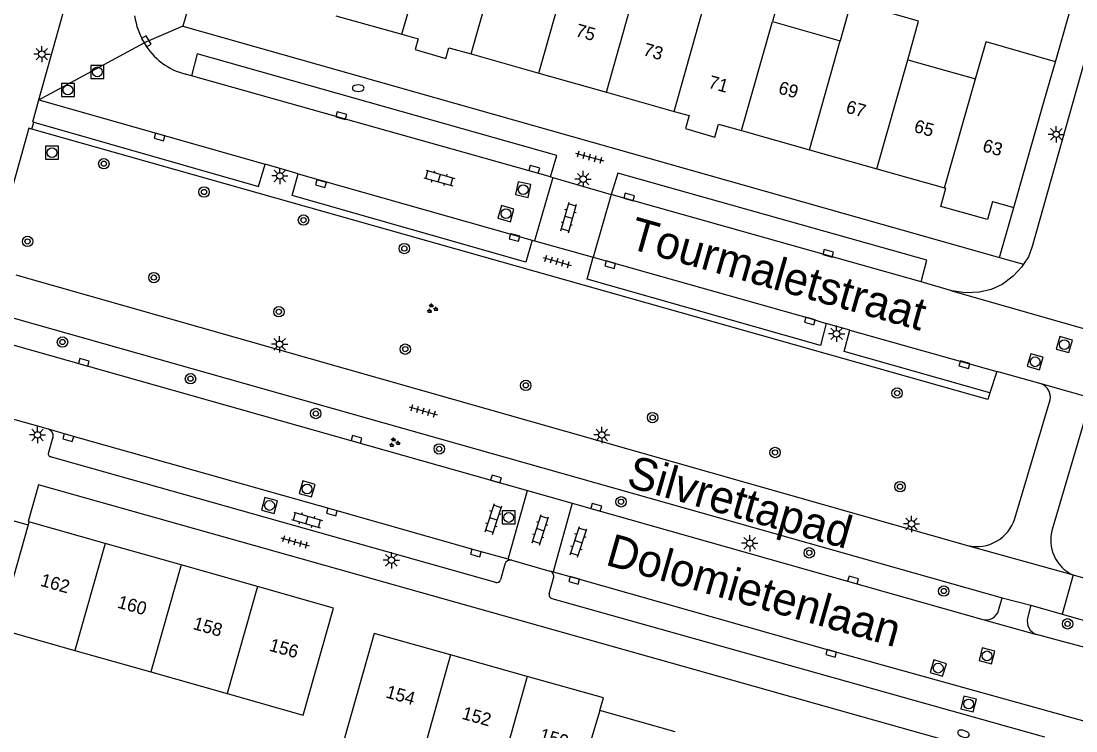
# Model space of a CAD drawing. Extents: x 132994 to 136000, y 393499 to 395512.
# Drawn here: x 134118.9 to 134200, y 394580.3 to 394634.8 of the extents above; entities that cross this region are included whole.
import ezdxf

# ---------------------------------------------------------------- set-up
doc = ezdxf.new("R2010")
doc.units = 0
for name, color, linetype in [('gg-afsc-hekwerk', 7, 'Continuous'), ('gg-afsc-muur', 7, 'Continuous'), ('gg-anno-huisnummerreeks BGT', 7, 'Continuous'), ('gg-anno-openbare ruimte label', 7, 'Continuous'), ('gg-bbg-gedigitaliseerde bebouwing', 7, 'Continuous'), ('gg-bbg-hoofdgebouw', 7, 'Continuous'), ('gg-bbg-tussenscheiding', 7, 'Continuous'), ('gg-knt-verharding', 7, 'Continuous'), ('gg-knt-verharding nz', 7, 'Continuous'), ('gt-grn-vlakafsluiter', 7, 'Continuous'), ('gt-grn-weggrens', 7, 'Continuous'), ('gt-symb-boom', 7, 'Continuous'), ('gt-symb-brandkraan', 7, 'Continuous'), ('gt-symb-groenvak', 7, 'Continuous'), ('gt-symb-klinker verharding', 7, 'Continuous'), ('gt-symb-kolk', 7, 'Continuous'), ('gt-symb-lichtmast', 7, 'Continuous'), ('gt-symb-rioolschacht', 7, 'Continuous'), ('gt-symb-tegel verharding', 7, 'Continuous')]:
    doc.layers.add(name, color=color, linetype=linetype)

# ---------------------------------------------------------------- blocks, each defined once
blk = doc.blocks.new('gt0-RS')
at = {"layer": 'gt-symb-rioolschacht'}
blk.add_lwpolyline([(-0.5, -0.5), (0.5, -0.5), (0.5, 0.5), (-0.5, 0.5)], close=True, dxfattribs=at)
blk.add_circle((0, 0), 0.375, dxfattribs=at)
blk = doc.blocks.new('gt0-LMAST')
at = {"layer": 'gt-symb-lichtmast'}
for p, q in [((-0.182, 0.173), (-0.447, 0.438)), ((-0.005, 0.246), (-0.005, 0.621)), ((0.172, 0.173), (0.437, 0.438)), ((-0.255, -0.004), (-0.63, -0.004)), ((-0.182, -0.181), (-0.447, -0.446)), ((-0.005, -0.254), (-0.005, -0.629)), ((0.437, -0.446), (0.172, -0.181)), ((0.245, -0.004), (0.62, -0.004))]:
    blk.add_line(p, q, dxfattribs=at)
blk.add_circle((-0.005, -0.004), 0.25, dxfattribs=at)
blk = doc.blocks.new('gt0-KOLK')
at = {"layer": 'gt-symb-kolk'}
blk.add_lwpolyline([(0, 0), (0.375, 0), (0.375, 0.4), (-0.375, 0.4), (-0.375, 0), (0, 0)], dxfattribs=at)
blk = doc.blocks.new('gt0-TEG1')
at = {"layer": 'gt-symb-tegel verharding'}
for p, q in [((-1.125, 0), (1.125, 0)), ((-0.9, -0.25), (-0.9, 0.25)), ((-0.45, -0.25), (-0.45, 0.25)), ((0, -0.25), (0, 0.25)), ((0.45, -0.25), (0.45, 0.25)), ((0.9, -0.25), (0.9, 0.25))]:
    blk.add_line(p, q, dxfattribs=at)
blk = doc.blocks.new('gt0-BR')
at = {"layer": 'gt-symb-brandkraan'}
for centre, radius, start, end in [((-0.244, 0), 0.206, 107.56694, 252.43307), ((0.599, -2.664), 3, 106.89205, 107.56694), ((0, -0.691), 0.938, 73.10799, 106.89205), ((-0.599, -2.664), 3, 72.43309, 73.10799), ((0.244, 0), 0.206, 287.56695, 72.43309), ((0.599, 2.664), 3, 252.43307, 253.10797), ((0, 0.691), 0.938, 253.10797, 286.89206), ((-0.599, 2.664), 3, 286.89206, 287.56695)]:
    blk.add_arc(centre, radius, start, end, dxfattribs=at)
blk = doc.blocks.new('gt0-BOOM')
at = {"layer": 'gt-symb-boom'}
for radius in [0.4, 0.2]:
    blk.add_circle((0, 0), radius, dxfattribs=at)
blk = doc.blocks.new('gt0-KL1')
at = {"layer": 'gt-symb-klinker verharding'}
for p, q in [((-1.15, 0.3), (1.15, 0.3)), ((-1, -0.3), (-1, 0.3)), ((-0.5, 0.3), (-0.5, 0.45)), ((0, -0.3), (0, 0.3)), ((0.5, 0.3), (0.5, 0.45)), ((1, -0.3), (1, 0.3)), ((-1.15, -0.3), (1.15, -0.3)), ((-0.5, -0.45), (-0.5, -0.3)), ((0.5, -0.45), (0.5, -0.3))]:
    blk.add_line(p, q, dxfattribs=at)
blk = doc.blocks.new('gt0-GRVAK')
at = {"layer": 'gt-symb-groenvak'}
for p, q in [((-0.11, 0.189), (-0.228, 0.24)), ((-0.182, 0.153), (0.088, 0.153)), ((-0.091, 0.211), (-0.156, 0.322)), ((-0.047, 0.214), (-0.047, 0.393)), ((-0.004, 0.211), (0.061, 0.322)), ((0.015, 0.189), (0.133, 0.24)), ((0.262, -0.052), (0.197, 0.059)), ((0.305, -0.049), (0.305, 0.13)), ((0.349, -0.052), (0.414, 0.059)), ((-0.245, -0.228), (-0.363, -0.177)), ((-0.318, -0.264), (-0.047, -0.264)), ((-0.226, -0.206), (-0.291, -0.095)), ((-0.183, -0.203), (-0.183, -0.024)), ((-0.139, -0.206), (-0.074, -0.095)), ((-0.12, -0.228), (-0.002, -0.177)), ((0.243, -0.074), (0.125, -0.023)), ((0.17, -0.11), (0.441, -0.11)), ((0.368, -0.074), (0.486, -0.023))]:
    blk.add_line(p, q, dxfattribs=at)

msp = doc.modelspace()

# ---------------------------------------------------------------- linework, layer by layer
at = {"layer": 'gg-afsc-hekwerk'}
msp.add_line((134117.525, 394596.655), (134119.443, 394596.113), dxfattribs=at)
at = {"layer": 'gg-afsc-muur'}
msp.add_line((134198.41, 394631.717), (134200.414, 394638.763), dxfattribs=at)
at = {"layer": 'gg-bbg-gedigitaliseerde bebouwing'}
for p, q in [((134177.383, 394637.353), (134176.661, 394634.798)), ((134182.59, 394635.878), (134181.868, 394633.327)), ((134176.661, 394634.798), (134181.868, 394633.327)), ((134192.26, 394630.391), (134193.093, 394633.242)), ((134187.055, 394631.861), (134192.26, 394630.391))]:
    msp.add_line(p, q, dxfattribs=at)
msp.add_lwpolyline([(134187.055, 394631.861), (134187.899, 394634.842), (134182.712, 394636.31), (134182.59, 394635.878)], dxfattribs=at)
at = {"layer": 'gg-bbg-hoofdgebouw'}
for p, q in [((134143.106, 394635.252), (134148.162, 394633.821)), ((134148.162, 394633.821), (134149.417, 394633.466)), ((134151.792, 394632.794), (134153.507, 394632.309)), ((134198.41, 394631.717), (134193.093, 394633.242)), ((134153.507, 394632.309), (134158.703, 394630.838)), ((134197.601, 394628.882), (134198.411, 394631.717)), ((134198.411, 394631.717), (134198.41, 394631.717)), ((134158.703, 394630.838), (134163.9, 394629.368)), ((134163.9, 394629.368), (134169.095, 394627.897)), ((134195.225, 394620.503), (134197.601, 394628.882)), ((134169.095, 394627.897), (134170.249, 394627.571)), ((134172.522, 394626.927), (134174.291, 394626.427)), ((134174.291, 394626.427), (134179.498, 394624.954)), ((134179.498, 394624.954), (134184.684, 394623.486)), ((134184.684, 394623.486), (134189.888, 394622.013)), ((134189.888, 394622.013), (134189.991, 394621.984)), ((134193.574, 394620.97), (134195.225, 394620.503)), ((134119.51, 394596.35), (134119.443, 394596.113)), ((134125.362, 394594.69), (134119.51, 394596.35)), ((134119.443, 394596.113), (134117.169, 394588.127)), ((134131.214, 394593.03), (134125.362, 394594.69)), ((134137.066, 394591.37), (134131.214, 394593.03)), ((134117.169, 394588.127), (134123.028, 394586.463)), ((134123.028, 394586.463), (134128.88, 394584.802)), ((134157.8, 394584.46), (134151.92, 394586.11)), ((134128.88, 394584.802), (134134.732, 394583.14)), ((134134.732, 394583.14), (134140.58, 394581.48)), ((134169.174, 394580.21), (134163.4, 394581.84))]:
    msp.add_line(p, q, dxfattribs=at)
for points in [[(134149.417, 394633.466), (134149.191, 394632.65), (134151.545, 394631.955), (134151.792, 394632.794)], [(134170.249, 394627.571), (134169.967, 394626.574), (134172.236, 394625.926), (134172.522, 394626.927)], [(134193.574, 394620.97), (134193.182, 394619.586), (134189.593, 394620.575), (134189.991, 394621.984)], [(134140.58, 394581.48), (134142.92, 394589.71), (134137.066, 394591.37)], [(134151.92, 394586.11), (134146.04, 394587.76), (134143.7, 394579.53)], [(134163.4, 394581.84), (134163.68, 394582.81), (134157.8, 394584.46)]]:
    msp.add_lwpolyline(points, dxfattribs=at)
at = {"layer": 'gg-bbg-tussenscheiding'}
for p, q in [((134148.162, 394633.821), (134150.569, 394642.192)), ((134153.507, 394632.309), (134155.875, 394640.67)), ((134158.703, 394630.838), (134161.071, 394639.202)), ((134163.9, 394629.368), (134166.268, 394637.734)), ((134169.095, 394627.897), (134171.465, 394636.266)), ((134174.291, 394626.427), (134176.661, 394634.798)), ((134179.498, 394624.954), (134181.868, 394633.327)), ((134184.684, 394623.486), (134187.055, 394631.861)), ((134189.888, 394622.013), (134192.26, 394630.391)), ((134125.362, 394594.69), (134123.028, 394586.463)), ((134131.214, 394593.03), (134128.88, 394584.802)), ((134137.066, 394591.37), (134134.732, 394583.14)), ((134151.92, 394586.11), (134149.598, 394577.834)), ((134157.8, 394584.46), (134155.467, 394576.146)), ((134163.4, 394581.84), (134160.92, 394573.65))]:
    msp.add_line(p, q, dxfattribs=at)
at = {"layer": 'gg-knt-verharding'}
for p, q in [((134120.266, 394628.775), (134123.073, 394638.853)), ((134132.43, 394638.273), (134131.348, 394634.442)), ((134131.348, 394634.442), (134194.11, 394616.673)), ((134132.002, 394630.629), (134131.566, 394630.76)), ((134119.796, 394627.087), (134120.266, 394628.775)), ((134119.739, 394626.531), (134119.889, 394627.06)), ((134119.796, 394627.087), (134119.889, 394627.06)), ((134119.494, 394626.6), (134116.984, 394617.641)), ((134119.739, 394626.531), (134119.494, 394626.6)), ((134140.202, 394623.09), (134137.665, 394623.831)), ((134159.779, 394622.817), (134158.371, 394617.959)), ((134159.592, 394622.872), (134159.779, 394622.817)), ((134159.779, 394622.817), (134164.251, 394621.499)), ((134164.251, 394621.499), (134162.882, 394616.681)), ((134194.11, 394616.673), (134195.225, 394620.503)), ((134158.197, 394618.008), (134158.371, 394617.959)), ((134158.371, 394617.959), (134162.882, 394616.681)), ((134195.959, 394616.147), (134195.825, 394615.94)), ((134118.493, 394615.339), (134191.661, 394594.525)), ((134190.45, 394614.094), (134188.1, 394614.79)), ((134116.318, 394612.568), (134194.325, 394590.495)), ((134182.603, 394611.084), (134180.801, 394611.593)), ((134116.654, 394610.403), (134157.822, 394598.748)), ((134193.91, 394607.909), (134193.382, 394606.255)), ((134197.311, 394606.945), (134193.91, 394607.909)), ((134202.116, 394605.583), (134197.311, 394606.945)), ((134195.295, 394596.603), (134197.998, 394605.724)), ((134198.175, 394595.786), (134200.884, 394604.905)), ((134121.036, 394601.698), (134121.371, 394602.89)), ((134155.392, 394591.681), (134121.168, 394601.35)), ((134156.345, 394593.479), (134157.822, 394598.748)), ((134157.822, 394598.748), (134161.259, 394597.777)), ((134161.259, 394597.777), (134159.793, 394592.489)), ((134161.259, 394597.777), (134192.824, 394588.843)), ((134156.083, 394593.097), (134155.75, 394591.88)), ((134156.345, 394593.479), (134156.631, 394593.4)), ((134156.631, 394593.4), (134159.552, 394592.555)), ((134159.793, 394592.489), (134159.552, 394592.555)), ((134199.776, 394592.262), (134228.772, 394584.101)), ((134159.498, 394590.822), (134159.822, 394592.018)), ((134194.049, 394589.532), (134194.325, 394590.495)), ((134194.325, 394590.495), (134196.528, 394589.933)), ((134196.528, 394589.933), (134196.271, 394588.948)), ((134196.528, 394589.933), (134198.936, 394589.251)), ((134198.936, 394589.251), (134227.915, 394581.051))]:
    msp.add_line(p, q, dxfattribs=at)
for points in [[(134208.942, 394661.224), (134196.617, 394617.519), (134196.331, 394616.721), (134195.959, 394616.147)], [(134159.592, 394622.872), (134160.078, 394624.497), (134132.45, 394632.316), (134132.002, 394630.629)], [(134119.889, 394627.06), (134137.141, 394622.114), (134137.665, 394623.831)], [(134193.382, 394606.255), (134193.204, 394605.741), (134119.739, 394626.531)], [(134158.197, 394618.008), (134157.699, 394616.318), (134139.744, 394621.436), (134140.202, 394623.09)], [(134188.1, 394614.79), (134188.539, 394616.452), (134164.78, 394623.157), (134164.251, 394621.499)], [(134180.801, 394611.593), (134180.353, 394609.897), (134162.419, 394614.99), (134162.882, 394616.681)], [(134195.825, 394615.94), (134195.161, 394615.225), (134194.313, 394614.589), (134193.472, 394614.198), (134192.569, 394613.99), (134191.505, 394613.948), (134190.45, 394614.094)], [(134193.382, 394606.255), (134182.173, 394609.429), (134182.603, 394611.084)], [(134121.017, 394603.462), (134104.698, 394608.037), (134096.795, 394610.301)], [(134193.726, 394578.483), (134120.249, 394599.197), (134119.447, 394596.368), (134119.51, 394596.35)], [(134159.705, 394590.457), (134197.291, 394579.897), (134197.608, 394579.807)], [(134224.841, 394579.876), (134202.018, 394586.332), (134196.951, 394587.682)]]:
    msp.add_lwpolyline(points, dxfattribs=at)
for centre, radius, start, end in [((134133.333, 394636.089), 5.765, 188.45833, 210.3637), ((134132.863, 394635.769), 5.197, 209.94182, 232.87861), ((134132.706, 394635.574), 4.947, 232.96376, 256.67899), ((134196.981, 394605.956), 1.043, 347.1766, 71.55227), ((134120.806, 394602.936), 0.567, 355.39245, 68.11272), ((134121.209, 394601.565), 0.219, 142.46093, 259.08358), ((134192.366, 394597.509), 3.066, 256.71033, 342.81338), ((134200.984, 394594.936), 2.935, 163.17349, 245.69237), ((134156.517, 394592.958), 0.456, 75.57885, 162.29929), ((134159.428, 394592.156), 0.418, 340.65628, 72.72961), ((134155.447, 394592.004), 0.327, 260.31667, 337.81971), ((134159.765, 394590.732), 0.281, 161.36705, 257.75011), ((134193.085, 394589.813), 1.004, 254.94859, 343.76248), ((134197.334, 394588.703), 1.09, 167.01923, 249.46346)]:
    msp.add_arc(centre, radius, start, end, dxfattribs=at)
at = {"layer": 'gg-knt-verharding nz'}
for p, q in [((134159.592, 394622.872), (134132.002, 394630.629)), ((134120.266, 394628.775), (134137.665, 394623.831)), ((134140.202, 394623.09), (134158.197, 394618.008)), ((134188.1, 394614.79), (134164.251, 394621.499)), ((134182.603, 394611.084), (134193.91, 394607.909))]:
    msp.add_line(p, q, dxfattribs=at)
for points in [[(134162.882, 394616.681), (134179.594, 394611.974), (134180.801, 394611.593)], [(134156.345, 394593.479), (134153.91, 394594.151), (134142.843, 394597.289), (134122.584, 394602.999), (134121.017, 394603.462)], [(134159.793, 394592.489), (134161.479, 394592.029), (134181.227, 394586.431), (134200.666, 394581.023), (134223.326, 394574.614)]]:
    msp.add_lwpolyline(points, dxfattribs=at)
at = {"layer": 'gt-grn-vlakafsluiter'}
msp.add_line((134192.824, 394588.843), (134196.951, 394587.682), dxfattribs=at)
at = {"layer": 'gt-grn-weggrens'}
for p, q in [((134131.348, 394634.442), (134128.359, 394633.175)), ((134120.266, 394628.775), (134128.359, 394633.175)), ((134194.11, 394616.673), (134195.959, 394616.147)), ((134190.45, 394614.094), (134201.92, 394610.815)), ((134191.661, 394594.525), (134199.776, 394592.262)), ((134199.776, 394592.262), (134198.936, 394589.251))]:
    msp.add_line(p, q, dxfattribs=at)

# ---------------------------------------------------------------- block references
at = {"layer": 'gt-symb-boom'}
for p in [(134125.263, 394623.877), (134119.4, 394617.898), (134129.113, 394615.124), (134138.72, 394612.496), (134122.083, 394610.168), (134148.435, 394609.621), (134131.925, 394607.346), (134157.697, 394606.834), (134186.243, 394606.242), (134141.553, 394604.671), (134167.449, 394604.36), (134151.046, 394601.953), (134176.857, 394601.676), (134186.468, 394599.049), (134165.02, 394597.884), (134179.493, 394593.965), (134189.83, 394591.026), (134199.346, 394588.503)]:
    msp.add_blockref('gt0-BOOM', p, dxfattribs=at)
for p, rotation in [((134132.964, 394621.701), 164.212052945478), ((134140.614, 394619.541), 164.21205294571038), ((134148.362, 394617.354), 164.21205294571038)]:
    msp.add_blockref('gt0-BOOM', p, dxfattribs=dict(at, rotation=rotation))
at = {"layer": 'gt-symb-brandkraan'}
msp.add_blockref('gt0-BR', (134144.817, 394629.684), dxfattribs=at)
at = {"layer": 'gt-symb-brandkraan', "rotation": 161.64415722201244}
msp.add_blockref('gt0-BR', (134191.343, 394580.054), dxfattribs=at)
at = {"layer": 'gt-symb-groenvak'}
for p in [(134150.489, 394612.734), (134147.587, 394602.436)]:
    msp.add_blockref('gt0-GRVAK', p, dxfattribs=at)
at = {"layer": 'gt-symb-klinker verharding'}
for p, rotation in [((134151.057, 394622.765), -15.787947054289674), ((134161.003, 394619.738), 74.10181291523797), ((134140.882, 394596.486), -16.31519324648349), ((134155.214, 394596.57), 72.12657893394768), ((134158.818, 394595.731), 72.12657893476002), ((134161.751, 394594.809), 72.12657893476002)]:
    msp.add_blockref('gt0-KL1', p, dxfattribs=dict(at, rotation=rotation))
at = {"layer": 'gt-symb-kolk'}
for p, rotation in [((134128.355, 394633.175), -59.28180933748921), ((134143.462, 394627.382), -15.606930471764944), ((134129.593, 394626.111), 164.03098347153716), ((134158.408, 394623.629), 164.28274755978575), ((134141.9, 394622.149), -15.606930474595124), ((134165.693, 394621.506), 164.28274755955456), ((134156.892, 394618.395), 164.28274755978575), ((134180.892, 394616.799), -15.606930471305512), ((134164.245, 394616.297), 164.44827510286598), ((134179.593, 394611.974), 164.28274755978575), ((134123.67, 394608.408), -15.882213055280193), ((134191.467, 394608.615), 164.4482750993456), ((134122.584, 394602.999), 164.26077490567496), ((134144.631, 394602.485), -15.782441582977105), ((134155.354, 394599.446), -15.823464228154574), ((134142.843, 394597.289), 164.16877208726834), ((134163.063, 394597.267), -15.782441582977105), ((134153.91, 394594.151), 164.5622805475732), ((134182.8, 394591.676), -15.82346422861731), ((134161.479, 394592.029), 164.17653577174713), ((134181.227, 394586.431), 164.45256203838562)]:
    msp.add_blockref('gt0-KOLK', p, dxfattribs=dict(at, rotation=rotation))
at = {"layer": 'gt-symb-lichtmast'}
for p in [(134120.505, 394632.301), (134198.487, 394626.137), (134138.795, 394622.939), (134162.109, 394622.695), (134181.595, 394610.807), (134138.78, 394610), (134120.17, 394603.025), (134163.548, 394603.026), (134187.355, 394596.189), (134174.917, 394594.7), (134147.37, 394593.396)]:
    msp.add_blockref('gt0-LMAST', p, dxfattribs=at)
at = {"layer": 'gt-symb-rioolschacht'}
for p in [(134124.766, 394630.937), (134122.497, 394629.543), (134121.272, 394624.728), (134156.38, 394596.68)]:
    msp.add_blockref('gt0-RS', p, dxfattribs=at)
for p, rotation in [((134157.499, 394621.885), -102.53502335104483), ((134156.171, 394620.035), -105.78794705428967), ((134199.098, 394609.973), -15.843082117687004), ((134196.855, 394608.648), -15.843082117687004), ((134140.889, 394598.874), 163.8062936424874), ((134138, 394597.602), 165.54684666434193), ((134193.15, 394586.043), -14.568593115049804), ((134189.401, 394585.099), 162.44810401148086), ((134191.737, 394582.337), 165.9813703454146)]:
    msp.add_blockref('gt0-RS', p, dxfattribs=dict(at, rotation=rotation))
at = {"layer": 'gt-symb-tegel verharding'}
for p, rotation in [((134162.608, 394624.391), -15.787947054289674), ((134160.108, 394616.365), -15.787947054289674), ((134149.815, 394604.877), -15.78794705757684), ((134139.96, 394594.809), -16.315193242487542)]:
    msp.add_blockref('gt0-TEG1', p, dxfattribs=dict(at, rotation=rotation))

# ---------------------------------------------------------------- texts
at = {"layer": 'gg-anno-huisnummerreeks BGT'}
for s, rotation, p in [('75', 344.2, (134161.454, 394633.698)), ('73', 344.2, (134166.652, 394632.227)), ('71', 344, (134171.667, 394629.729)), ('69', 344.2, (134177.047, 394629.285)), ('67', 344.2, (134182.241, 394627.816)), ('65', 344.2, (134187.474, 394626.334)), ('63', 344.2, (134192.744, 394624.843)), ('162', 344.2, (134120.322, 394591.441)), ('160', 344.2, (134126.24, 394589.762)), ('158', 344.2, (134132.056, 394588.112)), ('156', 344.2, (134137.911, 394586.452)), ('154', 344.3, (134146.874, 394582.853)), ('152', 344.3, (134152.722, 394581.212)), ('150', 344.3, (134158.669, 394579.543))]:
    msp.add_text(s, height=1, rotation=rotation, dxfattribs=at).set_placement(p)
at = {"layer": 'gg-anno-openbare ruimte label'}
for s, rotation, p in [('Tourmaletstraat', 344.2, (134165.505, 394617.405)), ('Silvrettapad', 344.1, (134165.345, 394599.089)), ('Dolomietenlaan', 344.1, (134163.739, 394593.063))]:
    msp.add_text(s, height=2.5, rotation=rotation, dxfattribs=at).set_placement(p)

doc.saveas('drawing.dxf')
